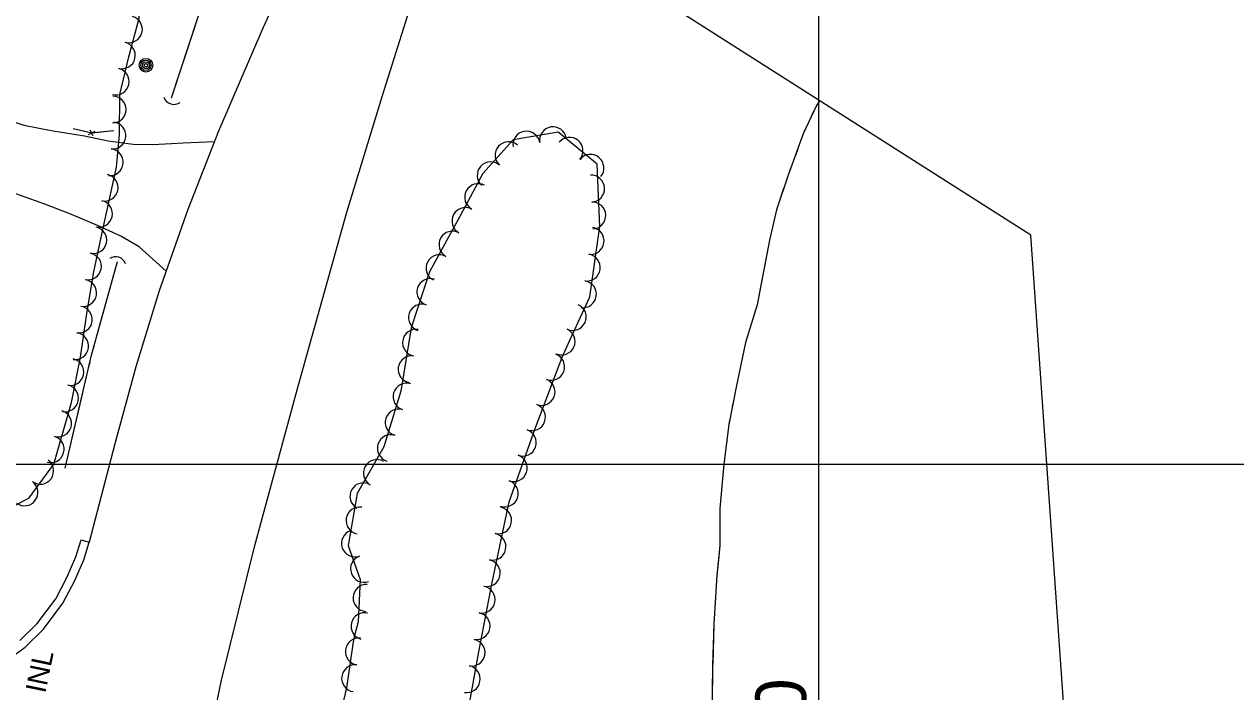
# Model space of a CAD drawing. Extents: x 353423 to 364002, y 127000 to 201942.
# Drawn here: x 362264.5 to 362623.6, y 148932.6 to 149130.5 of the extents above; entities that cross this region are included whole.
import ezdxf

# ---------------------------------------------------------------- set-up
doc = ezdxf.new("R2010")
doc.units = 0
for name, color, linetype in [('E_DTM_SlopeBottom', 7, 'Continuous'), ('E_DTM_SlopeTop', 7, 'Continuous'), ('E_FEN_Generic', 7, 'Continuous'), ('E_LAND_BrushLine', 7, 'Continuous'), ('E_LAND_TreeLine', 7, 'Continuous'), ('E_MISCPROP', 7, 'Continuous'), ('E_RDWY_Gravel', 7, 'Continuous'), ('E_STRUCT_WingWall', 7, 'Continuous')]:
    doc.layers.add(name, color=color, linetype=linetype)

msp = doc.modelspace()

# ---------------------------------------------------------------- linework, layer by layer
at = {"layer": 'E_DTM_SlopeBottom'}
for p, q in [((362283.57, 149097.76), (362285.47, 149098.79)), ((362283.95, 149099.12), (362284.84, 149097.5))]:
    msp.add_line(p, q, dxfattribs=at)
for points in [[(362278.99, 149099.55), (362284.63, 149098.3), (362291, 149098.98)], [(362278.99, 149099.55), (362283.24, 149098.61)], [(362286.08, 149098.46), (362291, 149098.98)]]:
    msp.add_lwpolyline(points, dxfattribs=at)
for centre, radius, start, end in [((362308.84, 149109.91), 3.21, 199.7177, 305.9572), ((362291.56, 149058.46), 3.08, 18.323, 124.5625)]:
    msp.add_arc(centre, radius, start, end, dxfattribs=at)
at = {"layer": 'E_DTM_SlopeTop'}
for points in [[(362366.35, 149193.03), (362350.86, 149163.24), (362335.21, 149129.29), (362322.05, 149098.78), (362312.95, 149075.54), (362304.46, 149051.46), (362297.55, 149028.94), (362291.33, 149006.07), (362283.75, 148976.9)], [(362289.4, 148688.61), (362290.91, 148722.97), (362294.93, 148762.97), (362300.12, 148807.3), (362306.26, 148849.51), (362314.06, 148893.15), (362322.93, 148935.98), (362332.87, 148975.9), (362345.69, 149023.21), (362360.12, 149074.78), (362370.65, 149109.31), (362381.59, 149143.92), (362393.18, 149175.95)], [(362260.06, 148942.34), (362264.79, 148945.83), (362270.23, 148951.11), (362275.97, 148958.83), (362279.49, 148965.58), (362282.15, 148971.68), (362283.75, 148976.9)], [(362263.17, 148947.74), (362268.34, 148952.76), (362273.85, 148960.16), (362277.23, 148966.66), (362279.8, 148972.55), (362281.36, 148977.64), (362283.75, 148976.9)]]:
    msp.add_lwpolyline(points, dxfattribs=at)
at = {"layer": 'E_FEN_Generic'}
for points in [[(362251.61, 148982.41), (362265.96, 148990.05), (362273.24, 149000.03), (362278.47, 149018.28), (362281.21, 149031.74), (362283.04, 149044.7), (362285.16, 149057.03), (362287.46, 149068.27), (362291.79, 149088.07), (362292.74, 149097.82), (362292.8, 149109.59), (362295.46, 149120.76), (362298.58, 149132.26), (362299.08, 149143.79), (362297.58, 149153.18), (362293.7, 149165.24), (362287.44, 149172.42), (362277.86, 149175.99), (362269.99, 149175.31), (362262.01, 149170.55)], [(362395.95, 148926.32), (362399.27, 148944.44), (362403.15, 148964.99), (362408.28, 148988.88), (362415.94, 149010.59), (362424.18, 149032.25), (362432.1, 149049.67), (362435.11, 149070.46), (362434.29, 149088.97), (362422.73, 149098.43), (362409.39, 149096.23), (362400.43, 149086.21), (362393.74, 149073.7), (362384.63, 149057.1), (362379.23, 149040.49), (362376.13, 149021.7), (362371.09, 149005.15), (362363.14, 148991.39), (362360.5, 148975.94), (362364.11, 148965.89), (362363.52, 148953.26), (362362.43, 148949.24), (362361.94, 148947.34), (362360.06, 148933.71), (362354.48, 148910.27)]]:
    msp.add_lwpolyline(points, dxfattribs=at)
for centre, radius, start, end in [((362295.53, 149128.95), 3.97, 254.8537, 74.8384), ((362293.44, 149121.23), 3.97, 256.5962, 76.5809), ((362291.59, 149113.5), 3.97, 256.5962, 76.5809), ((362290.7, 149105.19), 3.97, 269.7497, 89.7344), ((362290.62, 149097.44), 3.97, 264.4431, 84.4278), ((362413.35, 149094.77), 3.99, 9.3899, 189.3746), ((362421.23, 149096.07), 3.99, 9.3899, 189.3746), ((362408.07, 149091.62), 3.99, 48.2229, 228.2076), ((362426.14, 149092.94), 3.99, 320.7083, 140.693), ((362289.85, 149089.54), 3.97, 264.4431, 84.4278), ((362432.32, 149087.88), 3.99, 320.7083, 140.693), ((362402.75, 149085.67), 3.99, 48.2229, 228.2076), ((362288.34, 149082), 3.97, 257.6641, 77.6488), ((362432.52, 149081.74), 3.99, 272.5344, 92.5191), ((362399.05, 149079.19), 3.99, 61.8703, 241.855), ((362286.64, 149074.25), 3.97, 257.6641, 77.6488), ((362395.27, 149072.13), 3.99, 61.2427, 241.2274), ((362432.87, 149073.76), 3.99, 272.5344, 92.5191), ((362284.97, 149066.46), 3.97, 258.4588, 78.4434), ((362391.42, 149065.14), 3.99, 61.2427, 241.2274), ((362432.38, 149066.22), 3.99, 261.7645, 81.7492), ((362283.38, 149058.68), 3.97, 258.4588, 78.4434), ((362387.58, 149058.14), 3.99, 61.2427, 241.2274), ((362431.24, 149058.31), 3.99, 261.7645, 81.7492), ((362281.98, 149050.8), 3.97, 260.2127, 80.1973), ((362384.87, 149051.07), 3.99, 71.9898, 251.9745), ((362430.09, 149050.41), 3.99, 261.7645, 81.7492), ((362382.4, 149043.48), 3.99, 71.9898, 251.9745), ((362280.68, 149042.9), 3.97, 261.9667, 81.9514), ((362427.08, 149043.67), 3.99, 245.5578, 65.5424), ((362279.57, 149035.04), 3.97, 261.9667, 81.9514), ((362380.61, 149036.05), 3.99, 80.6581, 260.6428), ((362423.77, 149036.4), 3.99, 245.5578, 65.5424), ((362278.19, 149027.35), 3.97, 258.5186, 78.5033), ((362379.31, 149028.17), 3.99, 80.6581, 260.6428), ((362420.67, 149028.91), 3.99, 249.1865, 69.1712), ((362276.61, 149019.57), 3.97, 258.5186, 78.5033), ((362377.81, 149020.05), 3.99, 73.0607, 253.0454), ((362417.83, 149021.44), 3.99, 249.1865, 69.1712), ((362274.53, 149012.08), 3.97, 254.0332, 74.0179), ((362375.49, 149012.41), 3.99, 73.0607, 253.0454), ((362415, 149013.98), 3.99, 249.1865, 69.1712), ((362272.35, 149004.45), 3.97, 254.0332, 74.0179), ((362373.16, 149004.78), 3.99, 73.0607, 253.0454), ((362412.26, 149006.43), 3.99, 250.5566, 70.5413), ((362269.24, 148998.07), 3.97, 233.8548, 53.8395), ((362369.03, 148997.4), 3.99, 59.9905, 239.9752), ((362409.6, 148998.9), 3.99, 250.5566, 70.5413), ((362264.56, 148991.66), 3.97, 233.8548, 53.8395), ((362365.03, 148990.49), 3.99, 59.9905, 239.9752), ((362406.94, 148991.37), 3.99, 250.5566, 70.5413), ((362363.88, 148983.33), 3.99, 80.3229, 260.3076), ((362404.96, 148983.37), 3.99, 257.8893, 77.874), ((362362.51, 148976.53), 3.99, 109.7809, 289.7656), ((362403.28, 148975.56), 3.99, 257.8893, 77.874), ((362365.21, 148969.01), 3.99, 109.7809, 289.7656), ((362401.6, 148967.76), 3.99, 257.8893, 77.874), ((362365.95, 148960.38), 3.99, 87.2977, 267.2824), ((362400.05, 148959.87), 3.99, 259.3237, 79.3084), ((362365.34, 148951.98), 3.99, 74.8589, 254.8435), ((362398.57, 148952.02), 3.99, 259.3237, 79.3084), ((362363.65, 148944.46), 3.99, 82.1774, 262.1621), ((362397.09, 148944.17), 3.99, 259.6344, 79.619), ((362362.56, 148936.55), 3.99, 82.1774, 262.1621), ((362395.66, 148936.31), 3.99, 259.6344, 79.619)]:
    msp.add_arc(centre, radius, start, end, dxfattribs=at)
at = {"layer": 'E_LAND_BrushLine'}
for centre, radius in [((362300.57, 149118.31), 2.02), ((362300.56, 149118.3), 1.52), ((362300.59, 149118.32), 1.01), ((362300.58, 149118.32), 0.502)]:
    msp.add_circle(centre, radius, dxfattribs=at)
at = {"layer": 'E_LAND_TreeLine'}
for p, q in [((362500, 149000), (362500, 151500)), ((362500, 147000), (362500, 149500)), ((358000, 149000), (363000, 149000)), ((360000, 149000), (362500, 149000)), ((361500, 149000), (363000, 149000)), ((362500, 147500), (362500, 149000))]:
    msp.add_line(p, q, dxfattribs=at)
at = {"layer": 'E_MISCPROP'}
for points in [[(362252.72, 149126.74), (362251.21, 149120.64), (362250.12, 149115.61), (362249.92, 149111.49), (362250.18, 149108.62), (362252.55, 149105.64), (362257.03, 149102.96), (362264.37, 149100.52), (362272.5, 149099), (362282.3, 149097.37), (362289.37, 149095.94), (362296.76, 149094.87), (362302.54, 149094.79), (362308.18, 149095.07), (362311.6, 149095.26), (362320.85, 149095.72)], [(362306.51, 149057.29), (362298.55, 149064.43), (362293.12, 149067.61), (362286.2, 149070.79), (362278.53, 149074.08), (362270.58, 149077.15), (362263.37, 149079.74), (362255.81, 149082.32), (362252.95, 149083.4), (362247.55, 149086.6), (362242.92, 149087.53), (362237.41, 149086.02), (362233.15, 149081.43), (362229.34, 149076.55), (362224.65, 149071.35), (362219.47, 149066.9), (362215.05, 149063.99), (362208.25, 149060.98), (362203.27, 149059.3), (362198, 149057.46), (362193.73, 149056.3), (362193, 149056.15)]]:
    msp.add_lwpolyline(points, dxfattribs=at)
at = {"layer": 'E_RDWY_Gravel'}
msp.add_lwpolyline([(362590.81, 148668.03), (362562.86, 149067.95), (362166.51, 149320.22)], dxfattribs=at)
at = {"layer": 'E_STRUCT_WingWall'}
for points in [[(362308.18, 149108.62), (362318.43, 149139.93), (362334.46, 149182.68), (362344.61, 149206.86)], [(362308.18, 149108.62), (362315.14, 149129.88)], [(362500.26, 149107.79), (362499.32, 149106.39), (362495.38, 149097.95), (362490.97, 149085.77), (362487.43, 149075.43), (362485.4, 149066.44), (362481.71, 149047.25), (362478.24, 149036.14), (362475.61, 149023.35), (362473.31, 149011.84), (362471.85, 149000), (362470.67, 148986.94), (362470.7, 148975.91), (362469.83, 148967.14), (362468.89, 148952.6), (362468.55, 148940.45), (362468.3, 148924.29)], [(362500.26, 149107.79), (362499.32, 149106.39), (362497.78, 149103.09)], [(362496.02, 149099.33), (362495.38, 149097.95), (362495.19, 149097.42)], [(362493.78, 149093.52), (362493.07, 149091.57)], [(362491.66, 149087.66), (362490.97, 149085.77), (362490.95, 149085.71)], [(362489.6, 149081.78), (362487.43, 149075.43), (362485.4, 149066.44), (362482.72, 149052.51)], [(362276.64, 148998.87), (362284.45, 149032.39), (362292.17, 149060.11)], [(362286.02, 149038.04), (362292.17, 149060.11)], [(362482.72, 149052.51), (362481.71, 149047.25), (362478.24, 149036.14), (362475.61, 149023.35), (362475.6, 149023.29)], [(362284.75, 149033.47), (362285.17, 149034.99)], [(362283.63, 149028.86), (362283.99, 149030.4)], [(362282.55, 149024.25), (362282.91, 149025.79)], [(362276.64, 148998.87), (362281.84, 149021.17)], [(362474.78, 149019.21), (362474.37, 149017.18)], [(362473.56, 149013.1), (362473.31, 149011.84), (362473.21, 149011.06)], [(362472.71, 149006.93), (362472.45, 149004.87)], [(362471.95, 149000.75), (362471.85, 149000), (362470.67, 148986.94), (362470.7, 148975.91), (362470.18, 148970.72)], [(362470.18, 148970.72), (362469.83, 148967.14), (362468.89, 148952.6), (362468.56, 148940.66)], [(362468.49, 148936.51), (362468.46, 148934.43)]]:
    msp.add_lwpolyline(points, dxfattribs=at)

# ---------------------------------------------------------------- texts
at = {"layer": 'E_DTM_SlopeBottom'}
msp.add_text('INL', height=6, rotation=78.2505, dxfattribs=at).set_placement((362270.7, 148931.9))
at = {"layer": 'E_LAND_TreeLine'}
msp.add_text('  362500  ', height=15, rotation=90.0001, dxfattribs=at).set_placement((362496.25, 148858.43))

doc.saveas('drawing.dxf')
